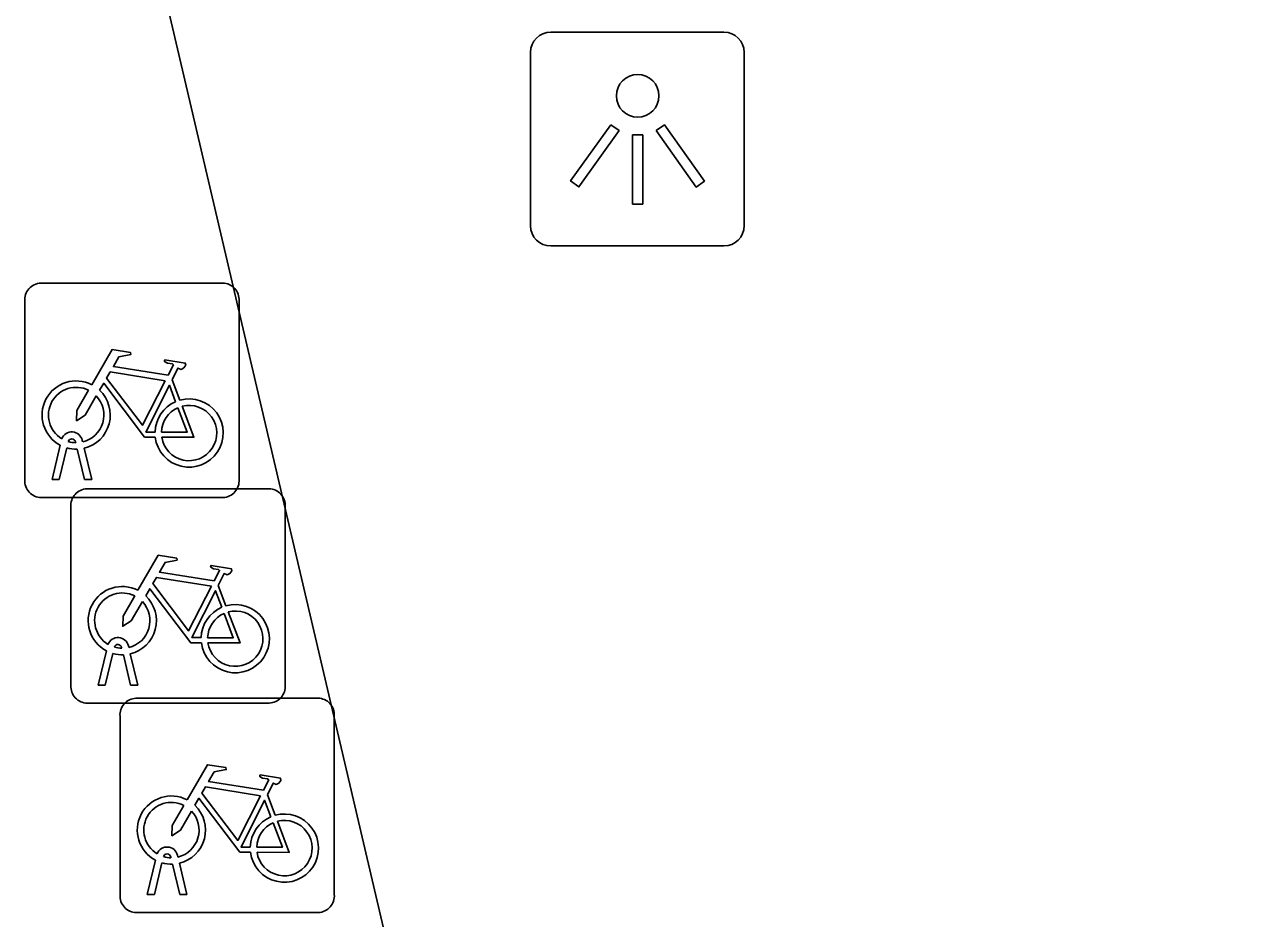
# Model space of a CAD drawing. Extents: x 158038 to 159242, y 380133 to 381214.
# Drawn here: x 158733.82 to 158739.58, y 380521.41 to 380525.58 of the extents above; entities that cross this region are included whole.
import ezdxf

# ---------------------------------------------------------------- set-up
doc = ezdxf.new("R2010")
doc.units = 0
for name, color, linetype in [('IMGEO_Fietsenrek', 7, 'Continuous'), ('IMGEO_Lichtpunt', 7, 'Continuous'), ('IMGEO_Voetpad_open', 7, 'Continuous')]:
    doc.layers.add(name, color=color, linetype=linetype)

msp = doc.modelspace()

# ---------------------------------------------------------------- linework, layer by layer
at = {"layer": 'IMGEO_Fietsenrek'}
for p, q in [((158733.8909, 380524.3735), (158734.7318, 380524.3735)), ((158734.7318, 380524.3735), (158733.8909, 380524.3735)), ((158733.8165, 380523.4489), (158733.8165, 380524.2898)), ((158733.8165, 380524.2898), (158733.8165, 380523.4489)), ((158734.8155, 380524.2991), (158734.8155, 380523.4582)), ((158734.8155, 380523.4582), (158734.8155, 380524.2991)), ((158734.5032, 380523.9232), (158734.5395, 380523.828)), ((158734.0539, 380523.6299), (158734.0529, 380523.6342)), ((158734.0846, 380523.6414), (158734.0864, 380523.6335)), ((158733.9435, 380523.4583), (158733.9818, 380523.6183)), ((158734.0122, 380523.6061), (158733.9769, 380523.4583)), ((158734.095, 380523.4583), (158734.0611, 380523.6)), ((158734.0934, 380523.6043), (158734.1284, 380523.4583)), ((158733.9769, 380523.4583), (158733.9435, 380523.4583)), ((158734.1284, 380523.4583), (158734.095, 380523.4583)), ((158734.1059, 380523.4155), (158734.9468, 380523.4155)), ((158734.9468, 380523.4155), (158734.1059, 380523.4155)), ((158734.7411, 380523.3745), (158733.9002, 380523.3745)), ((158733.9002, 380523.3745), (158734.7411, 380523.3745)), ((158735.0305, 380523.3411), (158735.0305, 380522.5002)), ((158735.0305, 380522.5002), (158735.0305, 380523.3411)), ((158734.0315, 380522.4909), (158734.0315, 380523.3318)), ((158734.0315, 380523.3318), (158734.0315, 380522.4909)), ((158734.7182, 380522.9652), (158734.7545, 380522.87)), ((158734.1585, 380522.5003), (158734.1968, 380522.6603)), ((158734.2272, 380522.6481), (158734.1919, 380522.5003)), ((158734.2689, 380522.6719), (158734.2679, 380522.6762)), ((158734.31, 380522.5003), (158734.2761, 380522.642)), ((158734.2996, 380522.6834), (158734.3014, 380522.6755)), ((158734.3084, 380522.6463), (158734.3434, 380522.5003)), ((158734.1919, 380522.5003), (158734.1585, 380522.5003)), ((158734.3434, 380522.5003), (158734.31, 380522.5003)), ((158734.9561, 380522.4165), (158734.1152, 380522.4165)), ((158734.1152, 380522.4165), (158734.9561, 380522.4165)), ((158734.3349, 380522.4395), (158735.1758, 380522.4395)), ((158735.1758, 380522.4395), (158734.3349, 380522.4395)), ((158734.2605, 380521.5149), (158734.2605, 380522.3558)), ((158734.2605, 380522.3558), (158734.2605, 380521.5149)), ((158735.2595, 380522.3651), (158735.2595, 380521.5242)), ((158735.2595, 380521.5242), (158735.2595, 380522.3651)), ((158734.9472, 380521.9892), (158734.9835, 380521.894)), ((158734.3875, 380521.5243), (158734.4258, 380521.6843)), ((158734.4562, 380521.6721), (158734.4209, 380521.5243)), ((158734.4979, 380521.6959), (158734.4969, 380521.7002)), ((158734.539, 380521.5243), (158734.5051, 380521.666)), ((158734.5286, 380521.7074), (158734.5304, 380521.6995)), ((158734.5374, 380521.6703), (158734.5724, 380521.5243)), ((158734.4209, 380521.5243), (158734.3875, 380521.5243)), ((158734.5724, 380521.5243), (158734.539, 380521.5243)), ((158735.1851, 380521.4405), (158734.3442, 380521.4405)), ((158734.3442, 380521.4405), (158735.1851, 380521.4405))]:
    msp.add_line(p, q, dxfattribs=at)
for points in [[(158734.1291, 380523.9002), (158734.2238, 380524.0637), (158734.31, 380524.0499), (158734.3117, 380524.0412), (158734.2556, 380524.0303), (158734.2294, 380523.985), (158734.4846, 380523.9442)], [(158734.4846, 380523.9442), (158734.5096, 380523.993), (158734.5045, 380523.997), (158734.4813, 380524.0007), (158734.4686, 380524.0082), (158734.4676, 380524.0113), (158734.4698, 380524.0159), (158734.5646, 380524.0008), (158734.5669, 380523.9905), (158734.5575, 380523.9781), (158734.5451, 380523.9717), (158734.5306, 380523.9779), (158734.5032, 380523.9232)], [(158734.4717, 380523.919), (158734.2149, 380523.96), (158734.1982, 380523.9312), (158734.3652, 380523.7109), (158734.4717, 380523.919)], [(158734.1498, 380523.8477), (158734.0982, 380523.7585), (158734.0583, 380523.7325), (158734.0595, 380523.78), (158734.114, 380523.8742)], [(158734.4248, 380523.6555), (158734.3751, 380523.6556), (158734.1844, 380523.9073), (158734.1654, 380523.8745)], [(158734.5197, 380523.821), (158734.4904, 380523.8978), (158734.381, 380523.6797), (158734.4237, 380523.6796)], [(158734.5502, 380523.7998), (158734.6052, 380523.6552), (158734.4551, 380523.6555)], [(158734.4537, 380523.6795), (158734.5736, 380523.6793), (158734.5304, 380523.7929)], [(158734.3441, 380522.9422), (158734.4388, 380523.1057), (158734.525, 380523.0919), (158734.5267, 380523.0832), (158734.4706, 380523.0723), (158734.4444, 380523.027), (158734.6996, 380522.9862)], [(158734.6996, 380522.9862), (158734.7246, 380523.035), (158734.7195, 380523.039), (158734.6963, 380523.0427), (158734.6836, 380523.0502), (158734.6826, 380523.0533), (158734.6848, 380523.0579), (158734.7796, 380523.0428), (158734.7819, 380523.0325), (158734.7725, 380523.0201), (158734.7601, 380523.0137), (158734.7456, 380523.0199), (158734.7182, 380522.9652)], [(158734.6867, 380522.961), (158734.4299, 380523.002), (158734.4132, 380522.9732), (158734.5802, 380522.7529), (158734.6867, 380522.961)], [(158734.6398, 380522.6975), (158734.5901, 380522.6976), (158734.3994, 380522.9493), (158734.3804, 380522.9165)], [(158734.7347, 380522.863), (158734.7054, 380522.9398), (158734.596, 380522.7217), (158734.6387, 380522.7216)], [(158734.3648, 380522.8897), (158734.3132, 380522.8005), (158734.2733, 380522.7745), (158734.2745, 380522.822), (158734.329, 380522.9162)], [(158734.6687, 380522.7215), (158734.7886, 380522.7213), (158734.7454, 380522.8349)], [(158734.7652, 380522.8418), (158734.8202, 380522.6972), (158734.6701, 380522.6975)], [(158734.5731, 380521.9662), (158734.6678, 380522.1297), (158734.754, 380522.1159), (158734.7557, 380522.1072), (158734.6996, 380522.0963), (158734.6734, 380522.051), (158734.9286, 380522.0102)], [(158734.9286, 380522.0102), (158734.9536, 380522.059), (158734.9485, 380522.063), (158734.9253, 380522.0667), (158734.9126, 380522.0742), (158734.9116, 380522.0773), (158734.9138, 380522.0819), (158735.0086, 380522.0668), (158735.0109, 380522.0565), (158735.0015, 380522.0441), (158734.9891, 380522.0377), (158734.9746, 380522.0439), (158734.9472, 380521.9892)], [(158734.9157, 380521.985), (158734.6589, 380522.026), (158734.6422, 380521.9972), (158734.8092, 380521.7769), (158734.9157, 380521.985)], [(158734.8688, 380521.7215), (158734.8191, 380521.7216), (158734.6284, 380521.9733), (158734.6094, 380521.9405)], [(158734.9637, 380521.887), (158734.9344, 380521.9638), (158734.825, 380521.7457), (158734.8677, 380521.7456)], [(158734.5938, 380521.9137), (158734.5422, 380521.8245), (158734.5023, 380521.7985), (158734.5035, 380521.846), (158734.558, 380521.9402)], [(158734.8977, 380521.7455), (158735.0176, 380521.7453), (158734.9744, 380521.8589)], [(158734.9942, 380521.8658), (158735.0492, 380521.7212), (158734.8991, 380521.7215)]]:
    msp.add_lwpolyline(points, dxfattribs=at)
for centre, radius, start, end in [((158733.8942, 380524.2956), 0.0779, 92.4484, 184.28452), ((158733.8942, 380524.2956), 0.0779, 92.4484, 184.28452), ((158734.7376, 380524.2958), 0.0779, 2.4484, 94.28452), ((158734.7376, 380524.2958), 0.0779, 2.4484, 94.28452), ((158734.0561, 380523.7589), 0.159, 62.67661, 242.13685), ((158734.0561, 380523.7589), 0.129, 63.31916, 238.90302), ((158734.0561, 380523.7589), 0.159, 283.5766, 46.60424), ((158734.0561, 380523.7589), 0.129, 283.60429, 43.43025), ((158734.5827, 380523.6749), 0.159, 113.3408, 178.32165), ((158734.5827, 380523.6749), 0.159, 187.0065, 105.77075), ((158734.5827, 380523.6749), 0.129, 188.67146, 104.58832), ((158734.5827, 380523.6749), 0.129, 113.92302, 177.95563), ((158734.0359, 380523.6303), 0.0499, 12.8025, 158.69338), ((158734.0359, 380523.6303), 0.0174, 12.8025, 163.45023), ((158734.0561, 380523.7589), 0.129, 253.41502, 269.02044), ((158734.0561, 380523.7589), 0.159, 253.99666, 271.78671), ((158733.8944, 380523.4522), 0.0779, 182.4484, 274.28452), ((158733.8944, 380523.4522), 0.0779, 182.4484, 274.28452), ((158734.7378, 380523.4524), 0.0779, 272.4484, 4.28452), ((158734.7378, 380523.4524), 0.0779, 272.4484, 4.28452), ((158734.1092, 380523.3376), 0.0779, 92.4484, 184.28452), ((158734.1092, 380523.3376), 0.0779, 92.4484, 184.28452), ((158734.9526, 380523.3378), 0.0779, 2.4484, 94.28452), ((158734.9526, 380523.3378), 0.0779, 2.4484, 94.28452), ((158734.2711, 380522.8009), 0.159, 62.67661, 242.13685), ((158734.2711, 380522.8009), 0.129, 63.31916, 238.90302), ((158734.2711, 380522.8009), 0.129, 283.60429, 43.43025), ((158734.2711, 380522.8009), 0.159, 283.5766, 46.60424), ((158734.7977, 380522.7169), 0.159, 187.0065, 105.77075), ((158734.7977, 380522.7169), 0.159, 113.3408, 178.32165), ((158734.7977, 380522.7169), 0.129, 113.92302, 177.95563), ((158734.7977, 380522.7169), 0.129, 188.67146, 104.58832), ((158734.2509, 380522.6723), 0.0499, 12.8025, 158.69338), ((158734.2711, 380522.8009), 0.159, 253.99666, 271.78671), ((158734.2509, 380522.6723), 0.0174, 12.8025, 163.45023), ((158734.2711, 380522.8009), 0.129, 253.41502, 269.02044), ((158734.1094, 380522.4942), 0.0779, 182.4484, 274.28452), ((158734.1094, 380522.4942), 0.0779, 182.4484, 274.28452), ((158734.9528, 380522.4944), 0.0779, 272.4484, 4.28452), ((158734.9528, 380522.4944), 0.0779, 272.4484, 4.28452), ((158734.3382, 380522.3616), 0.0779, 92.4484, 184.28452), ((158734.3382, 380522.3616), 0.0779, 92.4484, 184.28452), ((158735.1816, 380522.3618), 0.0779, 2.4484, 94.28452), ((158735.1816, 380522.3618), 0.0779, 2.4484, 94.28452), ((158734.5001, 380521.8249), 0.159, 62.67661, 242.13685), ((158734.5001, 380521.8249), 0.129, 63.31916, 238.90302), ((158734.5001, 380521.8249), 0.129, 283.60429, 43.43025), ((158734.5001, 380521.8249), 0.159, 283.5766, 46.60424), ((158735.0267, 380521.7409), 0.159, 187.0065, 105.77075), ((158735.0267, 380521.7409), 0.159, 113.3408, 178.32165), ((158735.0267, 380521.7409), 0.129, 113.92302, 177.95563), ((158735.0267, 380521.7409), 0.129, 188.67146, 104.58832), ((158734.4799, 380521.6963), 0.0499, 12.8025, 158.69338), ((158734.5001, 380521.8249), 0.159, 253.99666, 271.78671), ((158734.4799, 380521.6963), 0.0174, 12.8025, 163.45023), ((158734.5001, 380521.8249), 0.129, 253.41502, 269.02044), ((158734.3384, 380521.5182), 0.0779, 182.4484, 274.28452), ((158734.3384, 380521.5182), 0.0779, 182.4484, 274.28452), ((158735.1818, 380521.5184), 0.0779, 272.4484, 4.28452), ((158735.1818, 380521.5184), 0.0779, 272.4484, 4.28452)]:
    msp.add_arc(centre, radius, start, end, dxfattribs=at)
at = {"layer": 'IMGEO_Lichtpunt'}
for p, q in [((158737.0756, 380525.5431), (158736.2685, 380525.5431)), ((158737.0756, 380525.5431), (158736.2685, 380525.5431)), ((158736.1738, 380525.4485), (158736.1738, 380524.6413)), ((158736.1738, 380525.4485), (158736.1738, 380524.6413)), ((158737.1703, 380524.6413), (158737.1703, 380525.4485)), ((158737.1703, 380524.6413), (158737.1703, 380525.4485)), ((158736.2685, 380524.5467), (158737.0756, 380524.5467)), ((158736.2685, 380524.5467), (158737.0756, 380524.5467))]:
    msp.add_line(p, q, dxfattribs=at)
for points in [[(158736.5482, 380525.1118), (158736.5867, 380525.0843), (158736.3994, 380524.8219), (158736.3609, 380524.8494), (158736.5482, 380525.1118)], [(158736.6497, 380525.0641), (158736.697, 380525.0641), (158736.697, 380524.7417), (158736.6497, 380524.7417), (158736.6497, 380525.0641)], [(158736.7596, 380525.0841), (158736.7982, 380525.1115), (158736.9849, 380524.8486), (158736.9463, 380524.8212), (158736.7596, 380525.0841)]]:
    msp.add_lwpolyline(points, dxfattribs=at)
msp.add_circle((158736.6734, 380525.2464), 0.0994, dxfattribs=at)
for centre, start, end in [((158736.2685, 380525.4485), 90, 180), ((158736.2685, 380525.4485), 90, 180), ((158737.0756, 380525.4485), 0, 90), ((158737.0756, 380525.4485), 0, 90), ((158736.2685, 380524.6413), 180, 270), ((158736.2685, 380524.6413), 180, 270), ((158737.0756, 380524.6413), 270, 0), ((158737.0756, 380524.6413), 270, 360)]:
    msp.add_arc(centre, 0.0946, start, end, dxfattribs=at)
at = {"layer": 'IMGEO_Voetpad_open'}
msp.add_lwpolyline([(158743.741, 380514.117), (158745.335, 380514.531), (158744.411, 380518.354), (158736.632, 380516.488), (158734.464, 380525.738), (158738.304, 380526.663), (158740.259, 380527.228)], dxfattribs=at)

doc.saveas('drawing.dxf')
